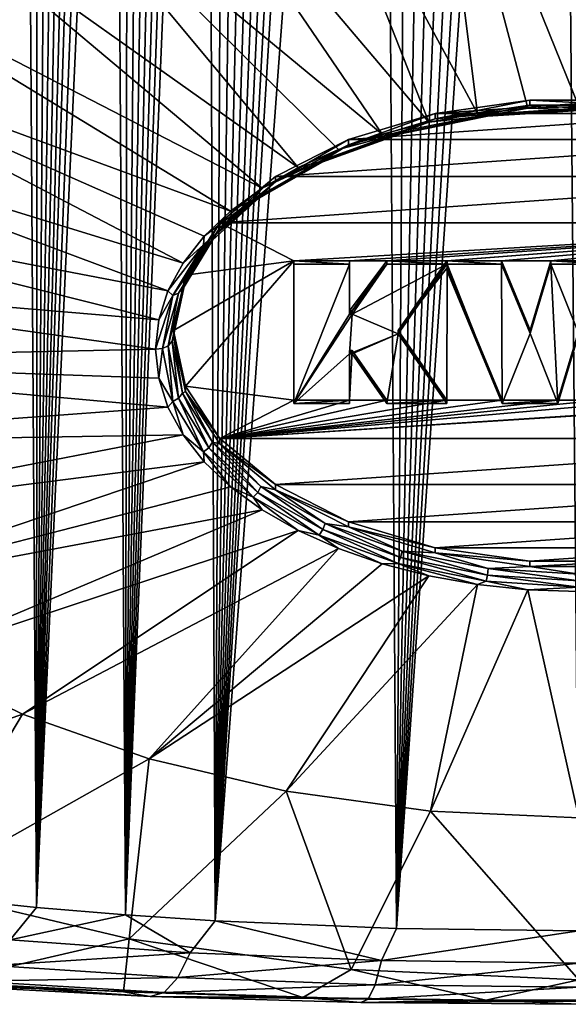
# Model space of a CAD drawing. Header units: metres. Extents: x -109 to 109, y -452 to 89.
# Tile 403 of 656: x 69.6 to 76.37, y -73.73 to -61.57. Entities that reach past the tile are written whole.
import ezdxf

# ---------------------------------------------------------------- set-up
doc = ezdxf.new("R2010")
doc.units = ezdxf.units.M
doc.layers.add('solid_k244270000c71_000_01_01', color=7, linetype='CONTINUOUS')

msp = doc.modelspace()

# ---------------------------------------------------------------- linework, layer by layer
at = {"layer": 'solid_k244270000c71_000_01_01'}
for points in [[(74.250427, -72.791588, 26.102304), (75.978806, -43.80051, 7.43455), (76.241585, -43.7575, 7.413408)], [(76.499825, -72.822037, 26.29035), (74.250427, -72.791588, 26.102304), (76.241585, -43.7575, 7.413408)], [(76.499825, -72.822037, 26.29035), (76.241585, -43.7575, 7.413408), (76.500061, -43.74358, 7.406581)], [(74.250427, -72.791588, 26.102304), (75.706665, -43.875656, 7.471495), (75.978806, -43.80051, 7.43455)], [(74.250427, -72.791588, 26.102304), (75.421059, -43.988113, 7.52679), (75.706665, -43.875656, 7.471495)], [(74.250427, -72.791588, 26.102304), (75.116898, -44.146084, 7.604516), (75.421059, -43.988113, 7.52679)], [(74.250427, -72.791588, 26.102304), (74.790405, -44.359856, 7.70977), (75.116898, -44.146084, 7.604516)], [(74.250427, -72.791588, 26.102304), (74.439911, -44.641323, 7.848552), (74.790405, -44.359856, 7.70977)], [(74.250427, -72.791588, 26.102304), (74.065826, -45.002106, 8.026721), (74.439911, -44.641323, 7.848552)], [(72.013779, -72.697647, 25.532282), (73.670303, -45.453121, 8.249903), (74.065826, -45.002106, 8.026721)], [(74.250427, -72.791588, 26.102304), (72.013779, -72.697647, 25.532282), (74.065826, -45.002106, 8.026721)], [(72.013779, -72.697647, 25.532282), (73.465019, -45.715832, 8.380091), (73.670303, -45.453121, 8.249903)], [(72.013779, -72.697647, 25.532282), (73.254997, -46.006031, 8.524183), (73.465019, -45.715832, 8.380091)], [(72.013779, -72.697647, 25.532282), (73.040367, -46.325016, 8.682823), (73.254997, -46.006031, 8.524183)], [(72.013779, -72.697647, 25.532282), (72.821281, -46.674419, 8.856878), (73.040367, -46.325016, 8.682823)], [(72.013779, -72.697647, 25.532282), (72.597961, -47.056789, 9.047835), (72.821281, -46.674419, 8.856878)], [(72.013779, -72.697647, 25.532282), (72.370544, -47.473186, 9.256185), (72.597961, -47.056789, 9.047835)], [(72.013779, -72.697647, 25.532282), (72.139328, -47.926788, 9.48385), (72.370544, -47.473186, 9.256185)], [(72.013779, -72.697647, 25.532282), (71.90451, -48.419334, 9.731793), (72.139328, -47.926788, 9.48385)], [(70.905151, -72.624496, 25.098965), (71.746071, -48.770535, 9.90906), (71.90451, -48.419334, 9.731793)], [(72.013779, -72.697647, 25.532282), (70.905151, -72.624496, 25.098965), (71.90451, -48.419334, 9.731793)], [(70.905151, -72.624496, 25.098965), (71.586227, -49.140804, 10.096378), (71.746071, -48.770535, 9.90906)], [(70.905151, -72.624496, 25.098965), (71.425125, -49.531769, 10.294799), (71.586227, -49.140804, 10.096378)], [(70.905151, -72.624496, 25.098965), (71.262756, -49.942886, 10.503895), (71.425125, -49.531769, 10.294799)], [(70.905151, -72.624496, 25.098965), (71.099388, -50.376492, 10.725231), (71.262756, -49.942886, 10.503895)], [(70.905151, -72.624496, 25.098965), (70.935028, -50.832577, 10.958743), (71.099388, -50.376492, 10.725231)], [(70.905151, -72.624496, 25.098965), (70.769867, -51.312187, 11.205132), (70.935028, -50.832577, 10.958743)], [(69.806503, -72.531937, 24.562845), (70.604202, -51.817493, 11.465877), (70.769867, -51.312187, 11.205132)], [(70.905151, -72.624496, 25.098965), (69.806503, -72.531937, 24.562845), (70.769867, -51.312187, 11.205132)], [(69.806503, -72.531937, 24.562845), (70.43795, -52.347729, 11.740408), (70.604202, -51.817493, 11.465877)], [(69.806503, -72.531937, 24.562845), (70.313194, -52.763588, 11.956643), (70.43795, -52.347729, 11.740408)], [(69.806503, -72.531937, 24.562845), (70.188477, -53.195656, 12.182178), (70.313194, -52.763588, 11.956643)], [(69.806503, -72.531937, 24.562845), (70.063667, -53.64315, 12.416437), (70.188477, -53.195656, 12.182178)], [(69.806503, -72.531937, 24.562845), (69.939117, -54.107708, 12.660626), (70.063667, -53.64315, 12.416437)], [(69.806503, -72.531937, 24.562845), (69.815079, -54.590694, 12.915759), (69.939117, -54.107708, 12.660626)], [(69.806503, -72.531937, 24.562845), (69.691292, -55.090843, 13.180886), (69.815079, -54.590694, 12.915759)], [(68.721283, -72.417961, 23.920345), (69.568077, -55.609482, 13.457025), (69.691292, -55.090843, 13.180886)], [(69.806503, -72.531937, 24.562845), (68.721283, -72.417961, 23.920345), (69.691292, -55.090843, 13.180886)], [(75.250526, -62.728378, 50.111191), (74.672791, -58.10947, 54.772228), (72.890572, -58.354889, 54.421734)], [(76.499969, -62.641354, 50.23547), (76.5, -58.026989, 54.890026), (74.672791, -58.10947, 54.772228)], [(75.870659, -62.663193, 50.204285), (76.499969, -62.641354, 50.23547), (74.672791, -58.10947, 54.772228)], [(75.250526, -62.728378, 50.111191), (75.870659, -62.663193, 50.204285), (74.672791, -58.10947, 54.772228)], [(74.648613, -62.83596, 49.957546), (72.890572, -58.354889, 54.421734), (71.197227, -58.757198, 53.847176)], [(74.648613, -62.83596, 49.957546), (75.250526, -62.728378, 50.111191), (72.890572, -58.354889, 54.421734)], [(74.0737, -62.984375, 49.745586), (71.197227, -58.757198, 53.847176), (69.634453, -59.306496, 53.062702)], [(74.0737, -62.984375, 49.745586), (74.648613, -62.83596, 49.957546), (71.197227, -58.757198, 53.847176)], [(73.03788, -63.394474, 49.159904), (69.634453, -59.306496, 53.062702), (68.240738, -59.98925, 52.087624)], [(73.534164, -63.171455, 49.478409), (74.0737, -62.984375, 49.745586), (69.634453, -59.306496, 53.062702)], [(73.03788, -63.394474, 49.159904), (73.534164, -63.171455, 49.478409), (69.634453, -59.306496, 53.062702)], [(72.592087, -63.650177, 48.794724), (68.240738, -59.98925, 52.087624), (67.050385, -60.788654, 50.945957)], [(72.592087, -63.650177, 48.794724), (73.03788, -63.394474, 49.159904), (68.240738, -59.98925, 52.087624)], [(72.203278, -63.934834, 48.388191), (67.050385, -60.788654, 50.945957), (66.09272, -61.685024, 49.66581)], [(72.203278, -63.934834, 48.388191), (72.592087, -63.650177, 48.794724), (67.050385, -60.788654, 50.945957)], [(71.61837, -64.574066, 47.475269), (66.09272, -61.685024, 49.66581), (65.391312, -62.656284, 48.278706)], [(71.877121, -64.244301, 47.946224), (72.203278, -63.934834, 48.388191), (66.09272, -61.685024, 49.66581)], [(71.61837, -64.574066, 47.475269), (71.877121, -64.244301, 47.946224), (66.09272, -61.685024, 49.66581)], [(74.726959, -62.791485, 49.674282), (74.726967, -62.727261, 49.629318), (75.897316, -62.561806, 49.865616)], [(75.897301, -62.626026, 49.91058), (74.726959, -62.791485, 49.674282), (75.897316, -62.561806, 49.865616)], [(74.726967, -62.727261, 49.629318), (78.273033, -62.727261, 49.629318), (77.102684, -62.561806, 49.865616)], [(74.726967, -62.727261, 49.629318), (77.102684, -62.561806, 49.865616), (75.897316, -62.561806, 49.865616)], [(77.102661, -62.626022, 49.910587), (75.897301, -62.626026, 49.91058), (75.897316, -62.561806, 49.865616)], [(77.102661, -62.626022, 49.910587), (75.897316, -62.561806, 49.865616), (77.102684, -62.561806, 49.865616)], [(71.430809, -64.919319, 46.982204), (65.391312, -62.656284, 48.278706), (64.96344, -63.678524, 46.818798)], [(71.430809, -64.919319, 46.982204), (71.61837, -64.574066, 47.475269), (65.391312, -62.656284, 48.278706)], [(73.659668, -63.048557, 49.17046), (79.340332, -63.048557, 49.17046), (78.273033, -62.727261, 49.629318)], [(73.659668, -63.048557, 49.17046), (78.273033, -62.727261, 49.629318), (74.726967, -62.727261, 49.629318)], [(73.659668, -63.112782, 49.215424), (73.659668, -63.048557, 49.17046), (74.726967, -62.727261, 49.629318)], [(74.726959, -62.791485, 49.674282), (73.659668, -63.112782, 49.215424), (74.726967, -62.727261, 49.629318)], [(75.38356, -62.733894, 49.898079), (75.372688, -62.761749, 49.975761), (74.301903, -62.976662, 49.668839)], [(74.323112, -62.946732, 49.594116), (75.38356, -62.733894, 49.898079), (74.301903, -62.976662, 49.668839)], [(74.323112, -62.946732, 49.594116), (74.726959, -62.791485, 49.674282), (75.38356, -62.733894, 49.898079)], [(75.356644, -62.755554, 50.057209), (75.250526, -62.728378, 50.111191), (74.648613, -62.83596, 49.957546)], [(75.38356, -62.733894, 49.898079), (74.726959, -62.791485, 49.674282), (75.897301, -62.626026, 49.91058)], [(75.356644, -62.755554, 50.057209), (75.870659, -62.663193, 50.204285), (75.250526, -62.728378, 50.111191)], [(75.356644, -62.755554, 50.057209), (76.5, -62.681664, 50.162735), (75.870659, -62.663193, 50.204285)], [(76.5, -62.688896, 50.079807), (76.5, -62.681664, 50.162735), (75.356644, -62.755554, 50.057209)], [(75.372688, -62.761749, 49.975761), (76.5, -62.688896, 50.079807), (75.356644, -62.755554, 50.057209)], [(76.5, -62.661743, 50.001122), (76.5, -62.688896, 50.079807), (75.372688, -62.761749, 49.975761)], [(75.38356, -62.733894, 49.898079), (76.5, -62.661743, 50.001122), (75.372688, -62.761749, 49.975761)], [(75.38356, -62.733894, 49.898079), (75.897301, -62.626026, 49.91058), (76.5, -62.661743, 50.001122)], [(76.5, -62.681664, 50.162735), (76.499969, -62.641354, 50.23547), (75.870659, -62.663193, 50.204285)], [(76.5, -62.661743, 50.001122), (75.897301, -62.626026, 49.91058), (77.102661, -62.626022, 49.910587)], [(74.323112, -62.946732, 49.594116), (73.659668, -63.112782, 49.215424), (74.726959, -62.791485, 49.674282)], [(74.27063, -62.973522, 49.745918), (74.648613, -62.83596, 49.957546), (74.0737, -62.984375, 49.745586)], [(74.27063, -62.973522, 49.745918), (75.356644, -62.755554, 50.057209), (74.648613, -62.83596, 49.957546)], [(75.372688, -62.761749, 49.975761), (75.356644, -62.755554, 50.057209), (74.27063, -62.973522, 49.745918)], [(74.301903, -62.976662, 49.668839), (75.372688, -62.761749, 49.975761), (74.27063, -62.973522, 49.745918)], [(73.296394, -63.324638, 49.244473), (74.27063, -62.973522, 49.745918), (73.534164, -63.171455, 49.478409)], [(74.301903, -62.976662, 49.668839), (74.27063, -62.973522, 49.745918), (73.296394, -63.324638, 49.244473)], [(73.341339, -63.322849, 49.174427), (74.301903, -62.976662, 49.668839), (73.296394, -63.324638, 49.244473)], [(74.323112, -62.946732, 49.594116), (74.301903, -62.976662, 49.668839), (73.341339, -63.322849, 49.174427)], [(73.371811, -63.289581, 49.104477), (74.323112, -62.946732, 49.594116), (73.341339, -63.322849, 49.174427)], [(73.371811, -63.289581, 49.104477), (73.659668, -63.112782, 49.215424), (74.323112, -62.946732, 49.594116)], [(74.27063, -62.973522, 49.745918), (74.0737, -62.984375, 49.745586), (73.534164, -63.171455, 49.478409)], [(72.757439, -63.507023, 48.515705), (80.242561, -63.507023, 48.515705), (79.340332, -63.048557, 49.17046)], [(72.757439, -63.507023, 48.515705), (79.340332, -63.048557, 49.17046), (73.659668, -63.048557, 49.17046)], [(72.757439, -63.571243, 48.560669), (72.757439, -63.507023, 48.515705), (73.659668, -63.048557, 49.17046)], [(73.659668, -63.112782, 49.215424), (72.757439, -63.571243, 48.560669), (73.659668, -63.048557, 49.17046)], [(73.371811, -63.289581, 49.104477), (72.757439, -63.571243, 48.560669), (73.659668, -63.112782, 49.215424)], [(73.296394, -63.324638, 49.244473), (73.534164, -63.171455, 49.478409), (73.03788, -63.394474, 49.159904)], [(73.341339, -63.322849, 49.174427), (73.296394, -63.324638, 49.244473), (72.482811, -63.791294, 48.578022)], [(72.539162, -63.782959, 48.517326), (73.341339, -63.322849, 49.174427), (72.482811, -63.791294, 48.578022)], [(72.482811, -63.791294, 48.578022), (73.296394, -63.324638, 49.244473), (72.592087, -63.650177, 48.794724)], [(73.371811, -63.289581, 49.104477), (73.341339, -63.322849, 49.174427), (72.539162, -63.782959, 48.517326)], [(72.577377, -63.745247, 48.453712), (73.371811, -63.289581, 49.104477), (72.539162, -63.782959, 48.517326)], [(72.577377, -63.745247, 48.453712), (72.757439, -63.571243, 48.560669), (73.371811, -63.289581, 49.104477)], [(73.296394, -63.324638, 49.244473), (73.03788, -63.394474, 49.159904), (72.592087, -63.650177, 48.794724)], [(72.072716, -64.076012, 47.703106), (80.927284, -64.076012, 47.703106), (80.242561, -63.507023, 48.515705)], [(72.072716, -64.076012, 47.703106), (80.242561, -63.507023, 48.515705), (72.757439, -63.507023, 48.515705)], [(72.072716, -64.140228, 47.748077), (72.072716, -64.076012, 47.703106), (72.757439, -63.507023, 48.515705)], [(72.757439, -63.571243, 48.560669), (72.072716, -64.140228, 47.748077), (72.757439, -63.507023, 48.515705)], [(72.577377, -63.745247, 48.453712), (72.072716, -64.140228, 47.748077), (72.757439, -63.571243, 48.560669)], [(71.317177, -65.275002, 46.474232), (64.96344, -63.678524, 46.818798), (64.819633, -64.72657, 45.322033)], [(71.317177, -65.275002, 46.474232), (71.430809, -64.919319, 46.982204), (64.96344, -63.678524, 46.818798)], [(72.482811, -63.791294, 48.578022), (72.592087, -63.650177, 48.794724), (72.203278, -63.934834, 48.388191)], [(72.539162, -63.782959, 48.517326), (72.482811, -63.791294, 48.578022), (71.870659, -64.35009, 47.77998)], [(71.9356, -64.333916, 47.730476), (72.539162, -63.782959, 48.517326), (71.870659, -64.35009, 47.77998)], [(71.870659, -64.35009, 47.77998), (72.482811, -63.791294, 48.578022), (71.877121, -64.244301, 47.946224)], [(72.482811, -63.791294, 48.578022), (72.203278, -63.934834, 48.388191), (71.877121, -64.244301, 47.946224)], [(72.577377, -63.745247, 48.453712), (72.539162, -63.782959, 48.517326), (71.9356, -64.333916, 47.730476)], [(71.979637, -64.290886, 47.674458), (72.577377, -63.745247, 48.453712), (71.9356, -64.333916, 47.730476)], [(71.979637, -64.290886, 47.674458), (72.072716, -64.140228, 47.748077), (72.577377, -63.745247, 48.453712)], [(71.645287, -64.786667, 46.824863), (71.645287, -64.72245, 46.779892), (72.072716, -64.076012, 47.703106)], [(72.986, -64.548409, 47.028446), (72.072716, -64.076012, 47.703106), (71.645287, -64.72245, 46.779892)], [(72.072716, -64.140228, 47.748077), (71.645287, -64.786667, 46.824863), (72.072716, -64.076012, 47.703106)], [(72.986, -64.548409, 47.028446), (80.927284, -64.076012, 47.703106), (72.072716, -64.076012, 47.703106)], [(73.671715, -64.548409, 47.028446), (80.927284, -64.076012, 47.703106), (72.986, -64.548409, 47.028446)], [(73.671715, -64.548409, 47.028446), (74.133179, -64.548409, 47.028446), (80.927284, -64.076012, 47.703106)], [(74.133179, -64.548409, 47.028446), (74.871712, -64.548409, 47.028446), (80.927284, -64.076012, 47.703106)], [(74.876717, -64.548409, 47.028446), (80.927284, -64.076012, 47.703106), (74.871712, -64.548409, 47.028446)], [(74.876717, -64.548409, 47.028446), (75.545891, -64.548409, 47.028446), (80.927284, -64.076012, 47.703106)], [(75.545891, -64.548409, 47.028446), (76.157143, -64.548409, 47.028446), (80.927284, -64.076012, 47.703106)], [(76.157143, -64.548409, 47.028446), (76.842857, -64.548409, 47.028446), (80.927284, -64.076012, 47.703106)], [(71.979637, -64.290886, 47.674458), (71.645287, -64.786667, 46.824863), (72.072716, -64.140228, 47.748077)], [(71.979637, -64.290886, 47.674458), (71.9356, -64.333916, 47.730476), (71.560913, -64.94809, 46.85334)], [(71.608574, -64.899139, 46.805786), (71.979637, -64.290886, 47.674458), (71.560913, -64.94809, 46.85334)], [(71.608574, -64.899139, 46.805786), (71.645287, -64.786667, 46.824863), (71.979637, -64.290886, 47.674458)], [(71.870659, -64.35009, 47.77998), (71.877121, -64.244301, 47.946224), (71.61837, -64.574066, 47.475269)], [(71.870659, -64.35009, 47.77998), (71.61837, -64.574066, 47.475269), (71.430809, -64.919319, 46.982204)], [(71.490646, -64.973007, 46.890362), (71.870659, -64.35009, 47.77998), (71.430809, -64.919319, 46.982204)], [(71.9356, -64.333916, 47.730476), (71.870659, -64.35009, 47.77998), (71.490646, -64.973007, 46.890362)], [(71.560913, -64.94809, 46.85334), (71.9356, -64.333916, 47.730476), (71.490646, -64.973007, 46.890362)], [(72.986, -64.548409, 47.028446), (71.5, -65.408775, 45.799717), (71.645287, -66.0951, 44.819542)], [(72.986, -64.548409, 47.028446), (71.645287, -64.72245, 46.779892), (71.5, -65.408775, 45.799717)], [(72.986, -66.269142, 44.570992), (72.986, -64.548409, 47.028446), (71.645287, -66.0951, 44.819542)], [(72.986, -64.589371, 47.057125), (72.986, -64.548409, 47.028446), (72.986, -66.269142, 44.570992)], [(73.671715, -64.589371, 47.057125), (73.671715, -64.548409, 47.028446), (72.986, -64.548409, 47.028446)], [(73.671715, -64.589371, 47.057125), (72.986, -64.548409, 47.028446), (72.986, -64.589371, 47.057125)], [(73.671715, -65.162956, 46.150784), (73.704605, -65.162956, 46.150784), (74.133179, -64.548409, 47.028446)], [(73.671715, -64.548409, 47.028446), (73.671715, -65.162956, 46.150784), (74.133179, -64.548409, 47.028446)], [(73.671715, -65.203918, 46.179462), (73.671715, -65.162956, 46.150784), (73.671715, -64.548409, 47.028446)], [(73.671715, -65.203918, 46.179462), (73.671715, -64.548409, 47.028446), (73.671715, -64.589371, 47.057125)], [(74.133179, -64.589371, 47.057125), (74.133179, -64.548409, 47.028446), (73.704605, -65.162956, 46.150784)], [(74.871712, -64.589371, 47.057125), (74.871712, -64.548409, 47.028446), (74.133179, -64.548409, 47.028446)], [(74.871712, -64.589371, 47.057125), (74.133179, -64.548409, 47.028446), (74.133179, -64.589371, 47.057125)], [(74.876717, -64.548409, 47.028446), (74.871712, -64.548409, 47.028446), (74.271713, -65.408775, 45.799717)], [(74.271713, -65.449738, 45.828396), (74.271713, -65.408775, 45.799717), (74.871712, -64.548409, 47.028446)], [(74.876717, -64.548409, 47.028446), (74.271713, -65.408775, 45.799717), (74.876717, -64.634445, 46.905575)], [(74.271713, -65.449738, 45.828396), (74.871712, -64.548409, 47.028446), (74.871712, -64.589371, 47.057125)], [(74.876717, -64.589371, 47.057125), (74.876717, -64.548409, 47.028446), (74.876717, -64.634445, 46.905575)], [(75.545891, -64.589371, 47.057125), (75.545891, -64.548409, 47.028446), (74.876717, -64.548409, 47.028446)], [(74.876717, -64.589371, 47.057125), (75.545891, -64.589371, 47.057125), (74.876717, -64.548409, 47.028446)], [(75.545891, -64.548409, 47.028446), (75.901672, -65.403168, 45.807724), (76.157143, -64.548409, 47.028446)], [(75.901672, -65.44413, 45.836403), (75.901672, -65.403168, 45.807724), (75.545891, -64.548409, 47.028446)], [(75.545891, -64.589371, 47.057125), (75.901672, -65.44413, 45.836403), (75.545891, -64.548409, 47.028446)], [(76.157143, -64.589371, 47.057125), (76.157143, -64.548409, 47.028446), (75.901672, -65.403168, 45.807724)], [(76.842857, -64.589371, 47.057125), (76.842857, -64.548409, 47.028446), (76.157143, -64.548409, 47.028446)], [(76.157143, -64.589371, 47.057125), (76.842857, -64.589371, 47.057125), (76.157143, -64.548409, 47.028446)], [(72.986, -66.310097, 44.59967), (72.986, -64.589371, 47.057125), (72.986, -66.269142, 44.570992)], [(72.986, -66.310097, 44.59967), (73.671715, -64.589371, 47.057125), (72.986, -64.589371, 47.057125)], [(72.986, -66.310097, 44.59967), (73.671715, -65.203918, 46.179462), (73.671715, -64.589371, 47.057125)], [(74.133179, -64.589371, 47.057125), (73.704605, -65.162956, 46.150784), (73.704605, -65.203918, 46.179462)], [(74.871712, -64.589371, 47.057125), (74.133179, -64.589371, 47.057125), (73.704605, -65.203918, 46.179462)], [(74.271713, -65.449738, 45.828396), (74.871712, -64.589371, 47.057125), (73.704605, -65.203918, 46.179462)], [(74.876717, -64.634445, 46.905575), (74.271713, -65.408775, 45.799717), (74.871712, -66.269142, 44.570992)], [(75.557144, -66.269142, 44.570992), (74.876717, -64.634445, 46.905575), (74.871712, -66.269142, 44.570992)], [(74.876717, -64.589371, 47.057125), (74.876717, -64.634445, 46.905575), (74.876717, -64.675407, 46.934254)], [(74.876717, -64.589371, 47.057125), (74.876717, -64.675407, 46.934254), (75.557144, -66.310097, 44.59967)], [(74.876717, -64.589371, 47.057125), (75.557144, -66.310097, 44.59967), (75.545891, -64.589371, 47.057125)], [(74.876717, -64.675407, 46.934254), (74.876717, -64.634445, 46.905575), (75.557144, -66.269142, 44.570992)], [(75.557144, -66.310097, 44.59967), (74.876717, -64.675407, 46.934254), (75.557144, -66.269142, 44.570992)], [(75.545891, -64.589371, 47.057125), (75.557144, -66.310097, 44.59967), (75.901672, -65.44413, 45.836403)], [(75.901672, -65.44413, 45.836403), (76.157143, -64.589371, 47.057125), (75.901672, -65.403168, 45.807724)], [(75.901672, -65.44413, 45.836403), (76.242859, -66.310097, 44.59967), (76.157143, -64.589371, 47.057125)], [(76.157143, -64.589371, 47.057125), (76.242859, -66.310097, 44.59967), (76.5, -65.449738, 45.828396)], [(76.157143, -64.589371, 47.057125), (76.5, -65.449738, 45.828396), (76.842857, -64.589371, 47.057125)], [(71.279114, -65.635933, 45.958775), (64.819633, -64.72657, 45.322033), (64.96344, -65.774612, 43.825268)], [(71.317177, -65.275002, 46.474232), (64.819633, -64.72657, 45.322033), (71.279114, -65.635933, 45.958775)], [(71.48278, -65.539505, 45.891254), (71.5, -65.473, 45.844685), (71.645287, -64.786667, 46.824863)], [(71.48278, -65.539505, 45.891254), (71.645287, -64.786667, 46.824863), (71.608574, -64.899139, 46.805786)], [(71.645287, -64.72245, 46.779892), (71.5, -65.473, 45.844685), (71.5, -65.408775, 45.799717)], [(71.645287, -64.786667, 46.824863), (71.5, -65.473, 45.844685), (71.645287, -64.72245, 46.779892)], [(71.490646, -64.973007, 46.890362), (71.430809, -64.919319, 46.982204), (71.317177, -65.275002, 46.474232)], [(71.608574, -64.899139, 46.805786), (71.560913, -64.94809, 46.85334), (71.433899, -65.594696, 45.929897)], [(71.48278, -65.539505, 45.891254), (71.608574, -64.899139, 46.805786), (71.433899, -65.594696, 45.929897)], [(71.490646, -64.973007, 46.890362), (71.317177, -65.275002, 46.474232), (71.279114, -65.635933, 45.958775)], [(71.361816, -65.628807, 45.953785), (71.490646, -64.973007, 46.890362), (71.279114, -65.635933, 45.958775)], [(71.560913, -64.94809, 46.85334), (71.490646, -64.973007, 46.890362), (71.361816, -65.628807, 45.953785)], [(71.433899, -65.594696, 45.929897), (71.560913, -64.94809, 46.85334), (71.361816, -65.628807, 45.953785)], [(73.671715, -65.203918, 46.179462), (73.704605, -65.162956, 46.150784), (73.671715, -65.162956, 46.150784)], [(73.704605, -65.203918, 46.179462), (73.704605, -65.162956, 46.150784), (73.671715, -65.203918, 46.179462)], [(72.986, -66.310097, 44.59967), (73.704605, -65.203918, 46.179462), (73.671715, -65.203918, 46.179462)], [(72.986, -66.310097, 44.59967), (73.671715, -65.695549, 45.477333), (73.704605, -65.203918, 46.179462)], [(73.671715, -65.695549, 45.477333), (74.271713, -65.449738, 45.828396), (73.704605, -65.203918, 46.179462)], [(71.645294, -66.15934, 44.864487), (71.645287, -66.0951, 44.819542), (71.5, -65.408775, 45.799717)], [(71.5, -65.473, 45.844685), (71.645294, -66.15934, 44.864487), (71.5, -65.408775, 45.799717)], [(74.871712, -66.310097, 44.59967), (74.871712, -66.269142, 44.570992), (74.271713, -65.408775, 45.799717)], [(74.871712, -66.310097, 44.59967), (74.271713, -65.408775, 45.799717), (74.271713, -65.449738, 45.828396)], [(76.757141, -66.269142, 44.570992), (76.5, -65.408775, 45.799717), (76.242859, -66.269142, 44.570992)], [(76.242859, -66.310097, 44.59967), (76.242859, -66.269142, 44.570992), (76.5, -65.408775, 45.799717)], [(76.5, -65.449738, 45.828396), (76.242859, -66.310097, 44.59967), (76.5, -65.408775, 45.799717)], [(71.560913, -66.241295, 45.006458), (71.48278, -65.539505, 45.891254), (71.433899, -65.594696, 45.929897)], [(71.608574, -66.179863, 44.976723), (71.5, -65.473, 45.844685), (71.48278, -65.539505, 45.891254)], [(71.608574, -66.179863, 44.976723), (71.48278, -65.539505, 45.891254), (71.560913, -66.241295, 45.006458)], [(71.608574, -66.179863, 44.976723), (71.645294, -66.15934, 44.864487), (71.5, -65.473, 45.844685)], [(73.671715, -65.695549, 45.477333), (73.704605, -65.695549, 45.477333), (74.271713, -65.449738, 45.828396)], [(73.704605, -65.695549, 45.477333), (74.133179, -66.310097, 44.59967), (74.271713, -65.449738, 45.828396)], [(74.133179, -66.310097, 44.59967), (74.871712, -66.310097, 44.59967), (74.271713, -65.449738, 45.828396)], [(75.901672, -65.44413, 45.836403), (75.557144, -66.310097, 44.59967), (76.242859, -66.310097, 44.59967)], [(71.317177, -65.99688, 45.443291), (71.279114, -65.635933, 45.958775), (64.96344, -65.774612, 43.825268)], [(71.361816, -65.628807, 45.953785), (71.279114, -65.635933, 45.958775), (71.317177, -65.99688, 45.443291)], [(71.490646, -66.284607, 45.017204), (71.361816, -65.628807, 45.953785), (71.317177, -65.99688, 45.443291)], [(71.490646, -66.284607, 45.017204), (71.433899, -65.594696, 45.929897), (71.361816, -65.628807, 45.953785)], [(71.560913, -66.241295, 45.006458), (71.433899, -65.594696, 45.929897), (71.490646, -66.284607, 45.017204)], [(73.704605, -65.654594, 45.448654), (73.671715, -65.654594, 45.448654), (73.671715, -66.269142, 44.570992)], [(73.671715, -66.310097, 44.59967), (73.671715, -66.269142, 44.570992), (73.671715, -65.654594, 45.448654)], [(74.133179, -66.269142, 44.570992), (73.704605, -65.654594, 45.448654), (73.671715, -66.269142, 44.570992)], [(73.704605, -65.695549, 45.477333), (73.671715, -65.654594, 45.448654), (73.704605, -65.654594, 45.448654)], [(73.671715, -65.695549, 45.477333), (73.671715, -65.654594, 45.448654), (73.704605, -65.695549, 45.477333)], [(73.671715, -66.310097, 44.59967), (73.671715, -65.654594, 45.448654), (73.671715, -65.695549, 45.477333)], [(73.704605, -65.695549, 45.477333), (73.704605, -65.654594, 45.448654), (74.133179, -66.269142, 44.570992)], [(71.430824, -66.352577, 44.935299), (64.96344, -65.774612, 43.825268), (65.391312, -66.796852, 42.36536)], [(71.430824, -66.352577, 44.935299), (71.317177, -65.99688, 45.443291), (64.96344, -65.774612, 43.825268)], [(72.986, -66.310097, 44.59967), (73.671715, -66.310097, 44.59967), (73.671715, -65.695549, 45.477333)], [(73.704605, -65.695549, 45.477333), (74.133179, -66.269142, 44.570992), (74.133179, -66.310097, 44.59967)], [(71.490646, -66.284607, 45.017204), (71.317177, -65.99688, 45.443291), (71.430824, -66.352577, 44.935299)], [(71.645294, -66.15934, 44.864487), (72.072716, -66.741547, 43.896332), (71.645287, -66.0951, 44.819542)], [(72.986, -66.269142, 44.570992), (71.645287, -66.0951, 44.819542), (72.072716, -66.741547, 43.896332)], [(71.560913, -66.241295, 45.006458), (71.490646, -66.284607, 45.017204), (71.870659, -66.907516, 44.127586)], [(71.608574, -66.179863, 44.976723), (71.560913, -66.241295, 45.006458), (71.9356, -66.855469, 44.129322)], [(71.9356, -66.855469, 44.129322), (71.560913, -66.241295, 45.006458), (71.870659, -66.907516, 44.127586)], [(71.979637, -66.788116, 44.108051), (71.645294, -66.15934, 44.864487), (71.608574, -66.179863, 44.976723)], [(71.979637, -66.788116, 44.108051), (71.608574, -66.179863, 44.976723), (71.9356, -66.855469, 44.129322)], [(71.645294, -66.15934, 44.864487), (72.072739, -66.805786, 43.941261), (72.072716, -66.741547, 43.896332)], [(71.979637, -66.788116, 44.108051), (72.072739, -66.805786, 43.941261), (71.645294, -66.15934, 44.864487)], [(79.578026, -66.264114, 44.578171), (72.072716, -66.741547, 43.896332), (80.927284, -66.741547, 43.896332)], [(79.578026, -66.264114, 44.578171), (79.48391, -66.268333, 44.572147), (72.072716, -66.741547, 43.896332)], [(79.48391, -66.268333, 44.572147), (79.389587, -66.268944, 44.571274), (72.072716, -66.741547, 43.896332)], [(79.389587, -66.268944, 44.571274), (77.442856, -66.269142, 44.570992), (72.072716, -66.741547, 43.896332)], [(73.671715, -66.269142, 44.570992), (72.986, -66.269142, 44.570992), (72.072716, -66.741547, 43.896332)], [(74.133179, -66.269142, 44.570992), (73.671715, -66.269142, 44.570992), (72.072716, -66.741547, 43.896332)], [(74.871712, -66.269142, 44.570992), (74.133179, -66.269142, 44.570992), (72.072716, -66.741547, 43.896332)], [(75.557144, -66.269142, 44.570992), (74.871712, -66.269142, 44.570992), (72.072716, -66.741547, 43.896332)], [(76.242859, -66.269142, 44.570992), (75.557144, -66.269142, 44.570992), (72.072716, -66.741547, 43.896332)], [(76.757141, -66.269142, 44.570992), (76.242859, -66.269142, 44.570992), (72.072716, -66.741547, 43.896332)], [(77.442856, -66.269142, 44.570992), (76.757141, -66.269142, 44.570992), (72.072716, -66.741547, 43.896332)], [(72.986, -66.310097, 44.59967), (72.986, -66.269142, 44.570992), (73.671715, -66.269142, 44.570992)], [(72.986, -66.310097, 44.59967), (73.671715, -66.269142, 44.570992), (73.671715, -66.310097, 44.59967)], [(74.133179, -66.310097, 44.59967), (74.133179, -66.269142, 44.570992), (74.871712, -66.269142, 44.570992)], [(74.133179, -66.310097, 44.59967), (74.871712, -66.269142, 44.570992), (74.871712, -66.310097, 44.59967)], [(75.557144, -66.310097, 44.59967), (75.557144, -66.269142, 44.570992), (76.242859, -66.269142, 44.570992)], [(76.242859, -66.310097, 44.59967), (75.557144, -66.310097, 44.59967), (76.242859, -66.269142, 44.570992)], [(71.618393, -66.69783, 44.442223), (71.430824, -66.352577, 44.935299), (65.391312, -66.796852, 42.36536)], [(71.490646, -66.284607, 45.017204), (71.430824, -66.352577, 44.935299), (71.618393, -66.69783, 44.442223)], [(71.870659, -66.907516, 44.127586), (71.490646, -66.284607, 45.017204), (71.618393, -66.69783, 44.442223)], [(71.618393, -66.69783, 44.442223), (65.391312, -66.796852, 42.36536), (66.09272, -67.76812, 40.978252)], [(71.877151, -67.027596, 43.971272), (71.618393, -66.69783, 44.442223), (66.09272, -67.76812, 40.978252)], [(71.870659, -66.907516, 44.127586), (71.618393, -66.69783, 44.442223), (71.877151, -67.027596, 43.971272)], [(80.927284, -66.741547, 43.896332), (72.072716, -66.741547, 43.896332), (72.757439, -67.310532, 43.083733)], [(72.072739, -66.805786, 43.941261), (72.757439, -67.310532, 43.083733), (72.072716, -66.741547, 43.896332)], [(80.927284, -66.741547, 43.896332), (72.757439, -67.310532, 43.083733), (80.242561, -67.310532, 43.083733)], [(71.9356, -66.855469, 44.129322), (71.870659, -66.907516, 44.127586), (72.482811, -67.466316, 43.329544)], [(71.979637, -66.788116, 44.108051), (71.9356, -66.855469, 44.129322), (72.539162, -67.406425, 43.342472)], [(72.539162, -67.406425, 43.342472), (71.9356, -66.855469, 44.129322), (72.482811, -67.466316, 43.329544)], [(72.577377, -67.333755, 43.328793), (72.072739, -66.805786, 43.941261), (71.979637, -66.788116, 44.108051)], [(72.577377, -67.333755, 43.328793), (71.979637, -66.788116, 44.108051), (72.539162, -67.406425, 43.342472)], [(72.072739, -66.805786, 43.941261), (72.757469, -67.374771, 43.128674), (72.757439, -67.310532, 43.083733)], [(72.577377, -67.333755, 43.328793), (72.757469, -67.374771, 43.128674), (72.072739, -66.805786, 43.941261)], [(71.870659, -66.907516, 44.127586), (71.877151, -67.027596, 43.971272), (72.203316, -67.337059, 43.529312)], [(72.482811, -67.466316, 43.329544), (71.870659, -66.907516, 44.127586), (72.203316, -67.337059, 43.529312)], [(71.877151, -67.027596, 43.971272), (66.09272, -67.76812, 40.978252), (67.050385, -68.664482, 39.698105)], [(72.203316, -67.337059, 43.529312), (71.877151, -67.027596, 43.971272), (67.050385, -68.664482, 39.698105)], [(72.592133, -67.621712, 43.122784), (72.203316, -67.337059, 43.529312), (67.050385, -68.664482, 39.698105)], [(72.482811, -67.466316, 43.329544), (72.203316, -67.337059, 43.529312), (72.592133, -67.621712, 43.122784)], [(72.577377, -67.333755, 43.328793), (72.539162, -67.406425, 43.342472), (73.341339, -67.866539, 42.685371)], [(73.371811, -67.789429, 42.678032), (72.757469, -67.374771, 43.128674), (72.577377, -67.333755, 43.328793)], [(73.371811, -67.789429, 42.678032), (72.577377, -67.333755, 43.328793), (73.341339, -67.866539, 42.685371)], [(80.242561, -67.310532, 43.083733), (72.757439, -67.310532, 43.083733), (73.659668, -67.768997, 42.428978)], [(72.757469, -67.374771, 43.128674), (73.659668, -67.768997, 42.428978), (72.757439, -67.310532, 43.083733)], [(80.242561, -67.310532, 43.083733), (73.659668, -67.768997, 42.428978), (79.340332, -67.768997, 42.428978)], [(72.539162, -67.406425, 43.342472), (72.482811, -67.466316, 43.329544), (73.296394, -67.932968, 42.663094)], [(72.482811, -67.466316, 43.329544), (72.592133, -67.621712, 43.122784), (73.037933, -67.877411, 42.757607)], [(73.296394, -67.932968, 42.663094), (72.482811, -67.466316, 43.329544), (73.037933, -67.877411, 42.757607)], [(73.341339, -67.866539, 42.685371), (72.539162, -67.406425, 43.342472), (73.296394, -67.932968, 42.663094)], [(72.757469, -67.374771, 43.128674), (73.659706, -67.833229, 42.473927), (73.659668, -67.768997, 42.428978)], [(73.371811, -67.789429, 42.678032), (73.659706, -67.833229, 42.473927), (72.757469, -67.374771, 43.128674)], [(72.592133, -67.621712, 43.122784), (67.050385, -68.664482, 39.698105), (68.240738, -69.46389, 38.556438)], [(73.037933, -67.877411, 42.757607), (72.592133, -67.621712, 43.122784), (68.240738, -69.46389, 38.556438)], [(73.371811, -67.789429, 42.678032), (73.341339, -67.866539, 42.685371), (74.301903, -68.21273, 42.19096)], [(74.323112, -68.132271, 42.188393), (73.659706, -67.833229, 42.473927), (73.371811, -67.789429, 42.678032)], [(74.323112, -68.132271, 42.188393), (73.371811, -67.789429, 42.678032), (74.301903, -68.21273, 42.19096)], [(79.340332, -67.768997, 42.428978), (73.659668, -67.768997, 42.428978), (74.726967, -68.090294, 41.970116)], [(73.659706, -67.833229, 42.473927), (74.726967, -68.090294, 41.970116), (73.659668, -67.768997, 42.428978)], [(73.659706, -67.833229, 42.473927), (74.726997, -68.154518, 42.015076), (74.726967, -68.090294, 41.970116)], [(74.323112, -68.132271, 42.188393), (74.726997, -68.154518, 42.015076), (73.659706, -67.833229, 42.473927)], [(79.340332, -67.768997, 42.428978), (74.726967, -68.090294, 41.970116), (78.273033, -68.090294, 41.970116)], [(73.037933, -67.877411, 42.757607), (68.240738, -69.46389, 38.556438), (69.634453, -70.146645, 37.581364)], [(73.534225, -68.100426, 42.439106), (73.037933, -67.877411, 42.757607), (69.634453, -70.146645, 37.581364)], [(73.296394, -67.932968, 42.663094), (73.037933, -67.877411, 42.757607), (73.534225, -68.100426, 42.439106)], [(73.341339, -67.866539, 42.685371), (73.296394, -67.932968, 42.663094), (74.27063, -68.284088, 42.161648)], [(73.296394, -67.932968, 42.663094), (73.534225, -68.100426, 42.439106), (74.073761, -68.287506, 42.171936)], [(74.27063, -68.284088, 42.161648), (73.296394, -67.932968, 42.663094), (74.073761, -68.287506, 42.171936)], [(74.301903, -68.21273, 42.19096), (73.341339, -67.866539, 42.685371), (74.27063, -68.284088, 42.161648)], [(78.273033, -68.090294, 41.970116), (74.726967, -68.090294, 41.970116), (75.897316, -68.255745, 41.733822)], [(74.726997, -68.154518, 42.015076), (75.897316, -68.255745, 41.733822), (74.726967, -68.090294, 41.970116)], [(78.273033, -68.090294, 41.970116), (75.897316, -68.255745, 41.733822), (77.102684, -68.255745, 41.733822)], [(73.534225, -68.100426, 42.439106), (69.634453, -70.146645, 37.581364), (71.197227, -70.695938, 36.796886)], [(74.073761, -68.287506, 42.171936), (73.534225, -68.100426, 42.439106), (71.197227, -70.695938, 36.796886)], [(74.301903, -68.21273, 42.19096), (74.27063, -68.284088, 42.161648), (75.356644, -68.502052, 41.850361)], [(74.323112, -68.132271, 42.188393), (74.301903, -68.21273, 42.19096), (75.372688, -68.427635, 41.884037)], [(75.372688, -68.427635, 41.884037), (74.301903, -68.21273, 42.19096), (75.356644, -68.502052, 41.850361)], [(75.38356, -68.345108, 41.88443), (74.726997, -68.154518, 42.015076), (74.323112, -68.132271, 42.188393)], [(75.38356, -68.345108, 41.88443), (74.323112, -68.132271, 42.188393), (75.372688, -68.427635, 41.884037)], [(74.726997, -68.154518, 42.015076), (75.897339, -68.319969, 41.778786), (75.897316, -68.255745, 41.733822)], [(75.38356, -68.345108, 41.88443), (75.897339, -68.319969, 41.778786), (74.726997, -68.154518, 42.015076)], [(74.648674, -68.435913, 41.959984), (74.073761, -68.287506, 42.171936), (71.197227, -70.695938, 36.796886)], [(74.27063, -68.284088, 42.161648), (74.073761, -68.287506, 42.171936), (74.648674, -68.435913, 41.959984)], [(74.27063, -68.284088, 42.161648), (74.648674, -68.435913, 41.959984), (75.250587, -68.543495, 41.806343)], [(75.356644, -68.502052, 41.850361), (74.27063, -68.284088, 42.161648), (75.250587, -68.543495, 41.806343)], [(76.5, -68.417259, 41.781387), (75.897339, -68.319969, 41.778786), (75.38356, -68.345108, 41.88443)], [(75.897339, -68.319969, 41.778786), (77.102684, -68.255745, 41.733822), (75.897316, -68.255745, 41.733822)], [(75.897339, -68.319969, 41.778786), (77.102699, -68.319969, 41.77879), (77.102684, -68.255745, 41.733822)], [(76.5, -68.417259, 41.781387), (77.102699, -68.319969, 41.77879), (75.897339, -68.319969, 41.778786)], [(74.648674, -68.435913, 41.959984), (71.197227, -70.695938, 36.796886), (72.890572, -71.098251, 36.222328)], [(75.250587, -68.543495, 41.806343), (74.648674, -68.435913, 41.959984), (72.890572, -71.098251, 36.222328)], [(75.372688, -68.427635, 41.884037), (75.356644, -68.502052, 41.850361), (76.5, -68.575943, 41.744831)], [(75.38356, -68.345108, 41.88443), (75.372688, -68.427635, 41.884037), (76.5, -68.500488, 41.779991)], [(76.5, -68.500488, 41.779991), (75.372688, -68.427635, 41.884037), (76.5, -68.575943, 41.744831)], [(76.5, -68.417259, 41.781387), (75.38356, -68.345108, 41.88443), (76.5, -68.500488, 41.779991)], [(75.250587, -68.543495, 41.806343), (72.890572, -71.098251, 36.222328), (74.672791, -71.343666, 35.871838)], [(75.870728, -68.608673, 41.713253), (75.250587, -68.543495, 41.806343), (74.672791, -71.343666, 35.871838)], [(75.356644, -68.502052, 41.850361), (75.250587, -68.543495, 41.806343), (75.870728, -68.608673, 41.713253)], [(76.5, -68.575943, 41.744831), (75.356644, -68.502052, 41.850361), (75.870728, -68.608673, 41.713253)], [(76.5, -68.575943, 41.744831), (75.870728, -68.608673, 41.713253), (76.500031, -68.630508, 41.682076)], [(75.870728, -68.608673, 41.713253), (74.672791, -71.343666, 35.871838), (76.5, -71.426147, 35.75404)], [(76.500031, -68.630508, 41.682076), (75.870728, -68.608673, 41.713253), (76.5, -71.426147, 35.75404)], [(65.948433, -71.459091, 32.306904), (69.634453, -70.146645, 37.581364), (68.240738, -69.46389, 38.556438)], [(65.948433, -71.459091, 32.306904), (68.350235, -72.303299, 31.101254), (69.634453, -70.146645, 37.581364)], [(68.350235, -72.303299, 31.101254), (71.197227, -70.695938, 36.796886), (69.634453, -70.146645, 37.581364)], [(68.350235, -72.303299, 31.101254), (70.952713, -72.9216, 30.218224), (71.197227, -70.695938, 36.796886)], [(70.952713, -72.9216, 30.218224), (72.890572, -71.098251, 36.222328), (71.197227, -70.695938, 36.796886)], [(70.952713, -72.9216, 30.218224), (73.69178, -73.298782, 29.679556), (72.890572, -71.098251, 36.222328)], [(73.69178, -73.298782, 29.679556), (74.672791, -71.343666, 35.871838), (72.890572, -71.098251, 36.222328)], [(73.69178, -73.298782, 29.679556), (76.5, -73.425552, 29.498514), (74.672791, -71.343666, 35.871838)], [(76.5, -73.425552, 29.498514), (76.5, -71.426147, 35.75404), (74.672791, -71.343666, 35.871838)], [(68.643349, -73.456253, 26.424433), (70.952713, -72.9216, 30.218224), (68.350235, -72.303299, 31.101254)], [(69.481583, -72.932182, 24.753672), (68.721283, -72.417961, 23.920345), (69.806503, -72.531937, 24.562845)], [(69.481583, -72.932182, 24.753672), (69.806503, -72.531937, 24.562845), (70.905151, -72.624496, 25.098965)], [(71.704285, -73.093513, 25.77692), (69.481583, -72.932182, 24.753672), (70.905151, -72.624496, 25.098965)], [(71.704285, -73.093513, 25.77692), (70.905151, -72.624496, 25.098965), (72.013779, -72.697647, 25.532282)], [(74.065033, -73.189819, 26.415318), (71.704285, -73.093513, 25.77692), (72.013779, -72.697647, 25.532282)], [(74.065033, -73.189819, 26.415318), (72.013779, -72.697647, 25.532282), (74.250427, -72.791588, 26.102304)], [(74.065033, -73.189819, 26.415318), (74.250427, -72.791588, 26.102304), (76.499825, -72.822037, 26.29035)], [(76.5, -73.221832, 26.632521), (74.065033, -73.189819, 26.415318), (76.499825, -72.822037, 26.29035)], [(68.643349, -73.456253, 26.424433), (70.880127, -73.573326, 27.413733), (70.952713, -72.9216, 30.218224)], [(69.267845, -73.248764, 25.116396), (69.481583, -72.932182, 24.753672), (71.704285, -73.093513, 25.77692)], [(70.880127, -73.573326, 27.413733), (73.094704, -73.644699, 28.046848), (70.952713, -72.9216, 30.218224)], [(73.094704, -73.644699, 28.046848), (73.69178, -73.298782, 29.679556), (70.952713, -72.9216, 30.218224)], [(71.553261, -73.399605, 26.178143), (69.267845, -73.248764, 25.116396), (71.704285, -73.093513, 25.77692)], [(71.553261, -73.399605, 26.178143), (71.704285, -73.093513, 25.77692), (74.065033, -73.189819, 26.415318)], [(73.986717, -73.489113, 26.841658), (71.553261, -73.399605, 26.178143), (74.065033, -73.189819, 26.415318)], [(73.986717, -73.489113, 26.841658), (74.065033, -73.189819, 26.415318), (76.5, -73.221832, 26.632521)], [(69.028152, -73.444733, 25.542574), (69.267845, -73.248764, 25.116396), (71.553261, -73.399605, 26.178143)], [(73.094704, -73.644699, 28.046848), (75.354713, -73.679657, 28.366056), (73.69178, -73.298782, 29.679556)], [(75.354713, -73.679657, 28.366056), (76.5, -73.425552, 29.498514), (73.69178, -73.298782, 29.679556)], [(76.5, -73.518776, 27.067608), (73.986717, -73.489113, 26.841658), (76.5, -73.221832, 26.632521)], [(68.779144, -73.506477, 26.002638), (69.028152, -73.444733, 25.542574), (71.385262, -73.583267, 26.642387)], [(71.385262, -73.583267, 26.642387), (69.028152, -73.444733, 25.542574), (71.553261, -73.399605, 26.178143)], [(71.385262, -73.583267, 26.642387), (71.553261, -73.399605, 26.178143), (73.986717, -73.489113, 26.841658)], [(75.354713, -73.679657, 28.366056), (77.645287, -73.679657, 28.366056), (76.5, -73.425552, 29.498514)], [(71.211952, -73.63176, 27.137453), (70.880127, -73.573326, 27.413733), (68.643349, -73.456253, 26.424433)], [(71.211952, -73.63176, 27.137453), (68.643349, -73.456253, 26.424433), (68.779144, -73.506477, 26.002638)], [(71.211952, -73.63176, 27.137453), (68.779144, -73.506477, 26.002638), (71.385262, -73.583267, 26.642387)], [(73.900032, -73.664886, 27.330603), (71.385262, -73.583267, 26.642387), (73.986717, -73.489113, 26.841658)], [(73.900032, -73.664886, 27.330603), (73.986717, -73.489113, 26.841658), (76.5, -73.518776, 27.067608)], [(76.5, -73.691826, 27.565134), (73.900032, -73.664886, 27.330603), (76.5, -73.518776, 27.067608)], [(71.211952, -73.63176, 27.137453), (73.094704, -73.644699, 28.046848), (70.880127, -73.573326, 27.413733)], [(71.211952, -73.63176, 27.137453), (71.385262, -73.583267, 26.642387), (73.900032, -73.664886, 27.330603)], [(73.810989, -73.704941, 27.848238), (73.094704, -73.644699, 28.046848), (71.211952, -73.63176, 27.137453)], [(73.810989, -73.704941, 27.848238), (71.211952, -73.63176, 27.137453), (73.900032, -73.664886, 27.330603)], [(73.810989, -73.704941, 27.848238), (75.354713, -73.679657, 28.366056), (73.094704, -73.644699, 28.046848)], [(73.810989, -73.704941, 27.848238), (73.900032, -73.664886, 27.330603), (76.5, -73.691826, 27.565134)], [(76.5, -73.728973, 28.090584), (75.354713, -73.679657, 28.366056), (73.810989, -73.704941, 27.848238)], [(76.5, -73.728973, 28.090584), (77.645287, -73.679657, 28.366056), (75.354713, -73.679657, 28.366056)], [(76.5, -73.728973, 28.090584), (73.810989, -73.704941, 27.848238), (76.5, -73.691826, 27.565134)]]:
    msp.add_3dface(points, dxfattribs=at)

doc.saveas('drawing.dxf')
